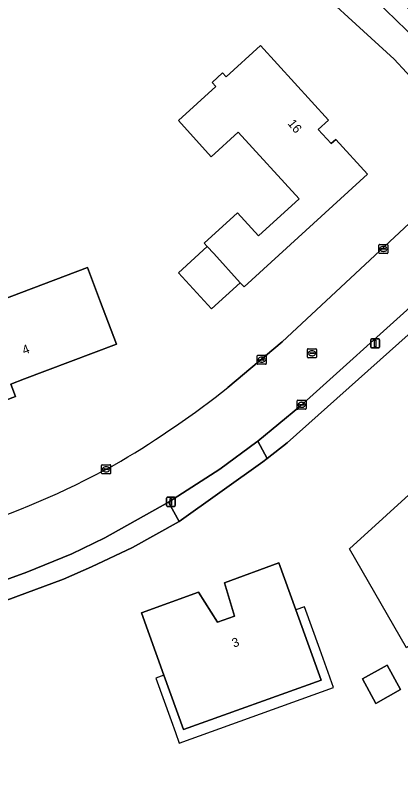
# Model space of a CAD drawing. Extents: x 162417 to 163722, y 384268 to 385417.
# Drawn here: x 163371.1 to 163413.9, y 385142.1 to 385226.8 of the extents above; entities that cross this region are included whole.
import ezdxf

# ---------------------------------------------------------------- set-up
doc = ezdxf.new("R2010")
doc.units = 0
for name, color, linetype in [('IMGEO_Erf', 7, 'Continuous'), ('IMGEO_Fietspad_open', 7, 'Continuous'), ('IMGEO_Groenvoorziening', 7, 'Continuous'), ('IMGEO_Kolk', 7, 'Continuous'), ('IMGEO_Lichtmast', 7, 'Continuous'), ('IMGEO_Pand', 7, 'Continuous'), ('IMGEO_Pand_nummerreeks', 7, 'Continuous'), ('IMGEO_Pand_overbouw', 7, 'Continuous'), ('IMGEO_Pand_vergunning_verleend', 7, 'Continuous'), ('IMGEO_Rijbaan_lokaal_gesloten', 7, 'Continuous'), ('IMGEO_Rioolput', 7, 'Continuous'), ('IMGEO_Voetpad_open', 7, 'Continuous')]:
    doc.layers.add(name, color=color, linetype=linetype)

msp = doc.modelspace()

# ---------------------------------------------------------------- linework, layer by layer
at = {"layer": 'IMGEO_Erf'}
for points in [[(163394.726, 385185.434), (163400.757, 385190.511), (163420.795, 385209.205), (163422.928, 385211.112), (163414.526, 385220.382), (163413.183, 385221.864), (163401.687, 385232.409)], [(163417.147, 385193.417), (163401.29, 385179.305), (163399.075, 385177.547), (163398.617, 385177.184), (163389.311, 385170.552), (163384.15, 385167.66), (163379.606, 385165.534), (163376.476, 385164.166), (163360.585, 385158.293), (163356.573, 385156.692), (163346.631, 385152.968), (163345.226, 385152.441), (163322.944, 385144.218), (163317.169, 385142.12)]]:
    msp.add_lwpolyline(points, dxfattribs=at)
for points in [[(163392.426, 385201.079), (163392.088, 385201.45), (163395.781, 385204.819), (163398.11, 385202.265), (163402.635, 385206.393), (163395.852, 385213.768), (163392.871, 385211.048), (163389.252, 385215.074), (163393.397, 385218.854), (163392.992, 385219.297), (163394.145, 385220.346), (163394.548, 385219.902), (163398.36, 385223.379), (163405.896, 385215.12), (163404.754, 385214.078), (163406.188, 385212.506), (163406.69, 385212.964), (163410.218, 385209.096), (163396.516, 385196.596), (163396.087, 385197.066), (163392.904, 385194.162), (163389.243, 385198.175)], [(163379.147, 385198.748), (163380.595, 385194.919), (163382.363, 385190.242), (163372.149, 385186.379), (163370.625, 385185.803), (163371.145, 385184.425), (163364.7, 385181.987), (163362.932, 385186.664), (163360.962, 385191.873)], [(163387.631, 385153.502), (163385.147, 385160.42), (163391.474, 385162.705), (163393.569, 385159.371), (163395.454, 385160.066), (163394.363, 385163.77), (163400.387, 385165.991), (163402.27, 385160.748), (163405.072, 385152.945), (163389.8, 385147.462)], [(163412.393, 385154.607), (163413.894, 385151.904), (163411.148, 385150.378), (163409.646, 385153.081)]]:
    msp.add_lwpolyline(points, close=True, dxfattribs=at)
for centre, radius, start, end in [((163326.817, 385271.348), 109.512, 300.77879, 308.32385), ((163335.428, 385261.932), 97.05, 288.58338, 299.25587)]:
    msp.add_arc(centre, radius, start, end, dxfattribs=at)
at = {"layer": 'IMGEO_Fietspad_open'}
msp.add_arc((163299.088, 385109.656), 165.084, 41.6612, 46.68774, dxfattribs=at)
at = {"layer": 'IMGEO_Groenvoorziening'}
for points in [[(163404.493, 385234.62), (163402.506, 385236.206), (163397.756, 385235.453), (163401.687, 385232.409), (163413.183, 385221.864), (163414.526, 385220.382), (163422.928, 385211.112), (163425.17, 385213.131), (163420.278, 385218.981), (163414.552, 385225.097), (163407.672, 385231.793)], [(163417.147, 385193.417), (163415.688, 385195.035), (163402.705, 385183.33), (163398.036, 385179.474), (163399.075, 385177.547), (163401.29, 385179.305)], [(163379.606, 385165.534), (163384.15, 385167.66), (163389.311, 385170.552), (163388.117, 385172.709), (163381.059, 385168.736), (163377.407, 385166.96), (163372.422, 385164.956), (163360.816, 385160.723), (163360.19, 385159.391), (163360.585, 385158.293), (163376.476, 385164.166)]]:
    msp.add_lwpolyline(points, close=True, dxfattribs=at)
at = {"layer": 'IMGEO_Kolk'}
for p, q in [((163411.485, 385200.395), (163411.485, 385201.247)), ((163411.56, 385201.321), (163412.412, 385201.321)), ((163411.744, 385200.815), (163411.744, 385200.827)), ((163411.787, 385200.864), (163412.185, 385200.864)), ((163411.973, 385201.101), (163411.998, 385201.101)), ((163412.228, 385200.827), (163412.228, 385200.815)), ((163412.486, 385201.247), (163412.486, 385200.395)), ((163412.412, 385200.321), (163411.56, 385200.321)), ((163412.182, 385200.778), (163411.784, 385200.778)), ((163411.996, 385200.541), (163411.971, 385200.541)), ((163398.056, 385189.016), (163398.908, 385189.016)), ((163397.981, 385188.09), (163397.981, 385188.942)), ((163398.24, 385188.51), (163398.24, 385188.522)), ((163398.678, 385188.473), (163398.28, 385188.473)), ((163398.283, 385188.559), (163398.681, 385188.559)), ((163398.492, 385188.236), (163398.467, 385188.236)), ((163398.469, 385188.796), (163398.494, 385188.796)), ((163398.724, 385188.522), (163398.724, 385188.51)), ((163398.982, 385188.942), (163398.982, 385188.09)), ((163398.908, 385188.016), (163398.056, 385188.016)), ((163402.404, 385183.087), (163402.404, 385183.939)), ((163402.479, 385184.013), (163403.331, 385184.013)), ((163403.405, 385183.939), (163403.405, 385183.087)), ((163402.663, 385183.507), (163402.663, 385183.519)), ((163403.101, 385183.47), (163402.703, 385183.47)), ((163402.706, 385183.556), (163403.104, 385183.556)), ((163402.915, 385183.233), (163402.89, 385183.233)), ((163402.892, 385183.793), (163402.917, 385183.793)), ((163403.147, 385183.519), (163403.147, 385183.507)), ((163403.331, 385183.013), (163402.479, 385183.013)), ((163380.717, 385175.936), (163380.717, 385176.788)), ((163380.792, 385176.862), (163381.644, 385176.862)), ((163380.976, 385176.356), (163380.976, 385176.368)), ((163381.414, 385176.319), (163381.016, 385176.319)), ((163381.019, 385176.405), (163381.417, 385176.405)), ((163381.205, 385176.642), (163381.23, 385176.642)), ((163381.46, 385176.368), (163381.46, 385176.356)), ((163381.718, 385176.788), (163381.718, 385175.936)), ((163381.644, 385175.862), (163380.792, 385175.862)), ((163381.228, 385176.082), (163381.203, 385176.082))]:
    msp.add_line(p, q, dxfattribs=at)
for points in [[(163411.485, 385200.395), (163411.485, 385201.247)], [(163411.56, 385201.321), (163412.412, 385201.321)], [(163412.486, 385201.247), (163412.486, 385200.395)], [(163412.412, 385200.321), (163411.56, 385200.321)], [(163398.056, 385189.016), (163398.908, 385189.016)], [(163397.981, 385188.09), (163397.981, 385188.942)], [(163398.982, 385188.942), (163398.982, 385188.09)], [(163398.908, 385188.016), (163398.056, 385188.016)], [(163402.404, 385183.087), (163402.404, 385183.939)], [(163402.479, 385184.013), (163403.331, 385184.013)], [(163403.405, 385183.939), (163403.405, 385183.087)], [(163403.331, 385183.013), (163402.479, 385183.013)], [(163380.717, 385175.936), (163380.717, 385176.788)], [(163380.792, 385176.862), (163381.644, 385176.862)], [(163381.718, 385176.788), (163381.718, 385175.936)], [(163381.644, 385175.862), (163380.792, 385175.862)]]:
    msp.add_lwpolyline(points, dxfattribs=at)
for centre, radius, start, end in [((163411.562, 385201.245), 0.0765, 91.55205, 178.44795), ((163411.562, 385201.245), 0.0765, 91.55205, 178.44795), ((163411.784, 385200.824), 0.0403, 85.87752, 175.75265), ((163411.781, 385200.814), 0.0366, 178.93798, 274.71019), ((163412.185, 385200.821), 0.043, 264.86636, 352.45326), ((163412.189, 385200.826), 0.0386, 1.73085, 96.63898), ((163412.41, 385201.245), 0.0765, 1.55205, 88.44795), ((163412.41, 385201.245), 0.0765, 1.55205, 88.44795), ((163411.562, 385200.397), 0.0765, 181.55205, 268.44795), ((163411.562, 385200.397), 0.0765, 181.55205, 268.44795), ((163412.41, 385200.397), 0.0765, 271.55205, 358.44795), ((163412.41, 385200.397), 0.0765, 271.55205, 358.44795), ((163398.058, 385188.94), 0.0765, 91.55205, 178.44795), ((163398.058, 385188.94), 0.0765, 91.55205, 178.44795), ((163398.906, 385188.94), 0.0765, 1.55205, 88.44795), ((163398.906, 385188.94), 0.0765, 1.55205, 88.44795), ((163398.28, 385188.519), 0.0403, 85.87752, 175.75265), ((163398.277, 385188.509), 0.0366, 178.93798, 274.71019), ((163398.681, 385188.516), 0.043, 264.86636, 352.45326), ((163398.685, 385188.521), 0.0386, 1.73085, 96.63898), ((163398.058, 385188.092), 0.0765, 181.55205, 268.44795), ((163398.058, 385188.092), 0.0765, 181.55205, 268.44795), ((163398.906, 385188.092), 0.0765, 271.55205, 358.44795), ((163398.906, 385188.092), 0.0765, 271.55205, 358.44795), ((163402.481, 385183.937), 0.0765, 91.55205, 178.44795), ((163402.481, 385183.937), 0.0765, 91.55205, 178.44795), ((163403.329, 385183.937), 0.0765, 1.55205, 88.44795), ((163403.329, 385183.937), 0.0765, 1.55205, 88.44795), ((163402.481, 385183.089), 0.0765, 181.55205, 268.44795), ((163402.481, 385183.089), 0.0765, 181.55205, 268.44795), ((163402.703, 385183.516), 0.0403, 85.87752, 175.75265), ((163402.7, 385183.506), 0.0366, 178.93798, 274.71019), ((163403.104, 385183.513), 0.043, 264.86636, 352.45326), ((163403.108, 385183.518), 0.0386, 1.73085, 96.63898), ((163403.329, 385183.089), 0.0765, 271.55205, 358.44795), ((163403.329, 385183.089), 0.0765, 271.55205, 358.44795), ((163380.794, 385176.786), 0.0765, 91.55205, 178.44795), ((163380.794, 385176.786), 0.0765, 91.55205, 178.44795), ((163381.016, 385176.365), 0.0403, 85.87752, 175.75265), ((163381.013, 385176.355), 0.0366, 178.93798, 274.71019), ((163381.417, 385176.362), 0.043, 264.86636, 352.45326), ((163381.421, 385176.367), 0.0386, 1.73085, 96.63898), ((163381.642, 385176.786), 0.0765, 1.55205, 88.44795), ((163381.642, 385176.786), 0.0765, 1.55205, 88.44795), ((163380.794, 385175.938), 0.0765, 181.55205, 268.44795), ((163380.794, 385175.938), 0.0765, 181.55205, 268.44795), ((163381.642, 385175.938), 0.0765, 271.55205, 358.44795), ((163381.642, 385175.938), 0.0765, 271.55205, 358.44795)]:
    msp.add_arc(centre, radius, start, end, dxfattribs=at)
for centre, major_axis, ratio, start_param, end_param in [((163411.972, 385200.821), (-0.387, 0.002), 0.722429, 4.712389, 7.853982), ((163411.997, 385200.821), (-0.39, 0.002), 0.717154, 1.570796, 4.712389), ((163398.468, 385188.516), (-0.387, 0.002), 0.722429, 4.712389, 7.853982), ((163398.493, 385188.516), (-0.39, 0.002), 0.717154, 1.570796, 4.712389), ((163402.891, 385183.513), (-0.387, 0.002), 0.722429, 4.712389, 7.853982), ((163402.916, 385183.513), (-0.39, 0.002), 0.717154, 1.570796, 4.712389), ((163381.204, 385176.362), (-0.387, 0.002), 0.722429, 4.712389, 7.853982), ((163381.229, 385176.362), (-0.39, 0.002), 0.717154, 1.570796, 4.712389)]:
    msp.add_ellipse(centre, major_axis=major_axis, ratio=ratio, start_param=start_param, end_param=end_param, dxfattribs=at)
at = {"layer": 'IMGEO_Lichtmast'}
for p, q in [((163410.57, 385189.929), (163410.57, 385190.729)), ((163410.57, 385190.729), (163410.57, 385189.929)), ((163410.67, 385190.829), (163411.46, 385190.829)), ((163411.46, 385190.829), (163410.67, 385190.829)), ((163411.56, 385190.729), (163411.56, 385189.929)), ((163411.56, 385189.929), (163411.56, 385190.729)), ((163411.46, 385189.829), (163410.67, 385189.829)), ((163410.67, 385189.829), (163411.46, 385189.829)), ((163387.903, 385172.344), (163387.903, 385173.144)), ((163387.903, 385173.144), (163387.903, 385172.344)), ((163388.003, 385173.244), (163388.793, 385173.244)), ((163388.793, 385173.244), (163388.003, 385173.244)), ((163388.893, 385173.144), (163388.893, 385172.344)), ((163388.893, 385172.344), (163388.893, 385173.144)), ((163388.793, 385172.244), (163388.003, 385172.244)), ((163388.003, 385172.244), (163388.793, 385172.244))]:
    msp.add_line(p, q, dxfattribs=at)
for points in [[(163410.99, 385190.704), (163411.14, 385190.704), (163411.14, 385189.954), (163410.99, 385189.954), (163410.99, 385190.704)], [(163388.323, 385173.119), (163388.473, 385173.119), (163388.473, 385172.369), (163388.323, 385172.369), (163388.323, 385173.119)]]:
    msp.add_lwpolyline(points, dxfattribs=at)
for centre, start, end in [((163410.67, 385190.729), 90, 180), ((163410.67, 385190.729), 90, 180), ((163411.46, 385190.729), 0, 90), ((163411.46, 385190.729), 360, 90), ((163410.67, 385189.929), 180, 270), ((163410.67, 385189.929), 180, 270), ((163411.46, 385189.929), 270, 0), ((163411.46, 385189.929), 270, 0), ((163388.003, 385173.144), 90, 180), ((163388.003, 385173.144), 90, 180), ((163388.793, 385173.144), 0, 90), ((163388.793, 385173.144), 360, 90), ((163388.003, 385172.344), 180, 270), ((163388.003, 385172.344), 180, 270), ((163388.793, 385172.344), 270, 0), ((163388.793, 385172.344), 270, 0)]:
    msp.add_arc(centre, 0.1, start, end, dxfattribs=at)
at = {"layer": 'IMGEO_Pand'}
for points in [[(163395.781, 385204.819), (163392.088, 385201.45), (163392.426, 385201.079), (163393.147, 385200.29), (163396.087, 385197.066), (163396.516, 385196.596), (163410.218, 385209.096), (163406.69, 385212.964), (163406.188, 385212.506), (163404.754, 385214.078), (163405.896, 385215.12), (163398.36, 385223.379), (163394.548, 385219.902), (163394.145, 385220.346), (163392.992, 385219.297), (163393.397, 385218.854), (163389.252, 385215.074), (163392.871, 385211.048), (163395.852, 385213.768), (163402.635, 385206.393), (163398.11, 385202.265)], [(163393.147, 385200.29), (163392.426, 385201.079), (163389.243, 385198.175), (163392.904, 385194.162), (163396.087, 385197.066)], [(163362.932, 385186.664), (163364.7, 385181.987), (163371.145, 385184.425), (163370.625, 385185.803), (163372.149, 385186.379), (163382.363, 385190.242), (163380.595, 385194.919), (163379.147, 385198.748), (163360.962, 385191.873)], [(163402.27, 385160.748), (163400.387, 385165.991), (163394.363, 385163.77), (163395.454, 385160.066), (163393.569, 385159.371), (163391.474, 385162.705), (163385.147, 385160.42), (163387.631, 385153.502), (163389.8, 385147.462), (163405.072, 385152.945)], [(163409.646, 385153.081), (163411.148, 385150.378), (163413.894, 385151.904), (163412.393, 385154.607)]]:
    msp.add_lwpolyline(points, close=True, dxfattribs=at)
at = {"layer": 'IMGEO_Pand_overbouw'}
msp.add_lwpolyline([(163406.442, 385152.123), (163406.063, 385153.18), (163406.024, 385153.287), (163404.912, 385156.385), (163403.223, 385161.09), (163402.27, 385160.748), (163405.072, 385152.945), (163389.8, 385147.462), (163387.631, 385153.502), (163386.729, 385153.178), (163388.419, 385148.473), (163388.898, 385147.138), (163389.315, 385145.974)], close=True, dxfattribs=at)
at = {"layer": 'IMGEO_Pand_vergunning_verleend'}
msp.add_lwpolyline([(163408.206, 385167.531), (163420.947, 385179.092), (163431.047, 385167.961), (163425.618, 385163.013), (163423.004, 385165.88), (163420.222, 385163.344), (163421.035, 385162.452), (163414.544, 385156.536)], close=True, dxfattribs=at)
at = {"layer": 'IMGEO_Rijbaan_lokaal_gesloten'}
for points in [[(163425.429, 385213.349), (163425.17, 385213.131), (163422.928, 385211.112), (163420.795, 385209.205), (163400.757, 385190.511), (163394.726, 385185.434)], [(163344.391, 385154.744), (163345.801, 385155.254), (163355.015, 385158.609), (163355.842, 385158.91), (163359.838, 385160.367), (163360.816, 385160.723), (163372.422, 385164.956), (163377.407, 385166.96), (163381.059, 385168.736), (163388.117, 385172.709), (163393.834, 385176.38), (163397.944, 385179.398), (163398.036, 385179.474), (163402.705, 385183.33), (163415.688, 385195.035)]]:
    msp.add_lwpolyline(points, dxfattribs=at)
for centre, radius, start, end in [((163326.817, 385271.348), 109.512, 300.77879, 308.32385), ((163335.428, 385261.932), 97.05, 288.58338, 299.25587)]:
    msp.add_arc(centre, radius, start, end, dxfattribs=at)
at = {"layer": 'IMGEO_Rioolput'}
for p, q in [((163403.55, 385188.812), (163403.55, 385189.664)), ((163403.625, 385189.738), (163404.477, 385189.738)), ((163403.809, 385189.232), (163403.809, 385189.244)), ((163404.247, 385189.195), (163403.849, 385189.195)), ((163403.852, 385189.281), (163404.25, 385189.281)), ((163404.061, 385188.958), (163404.036, 385188.958)), ((163404.038, 385189.518), (163404.063, 385189.518)), ((163404.293, 385189.244), (163404.293, 385189.232)), ((163404.551, 385189.664), (163404.551, 385188.812)), ((163404.477, 385188.738), (163403.625, 385188.738))]:
    msp.add_line(p, q, dxfattribs=at)
for points in [[(163403.55, 385188.812), (163403.55, 385189.664)], [(163403.625, 385189.738), (163404.477, 385189.738)], [(163404.551, 385189.664), (163404.551, 385188.812)], [(163404.477, 385188.738), (163403.625, 385188.738)]]:
    msp.add_lwpolyline(points, dxfattribs=at)
for centre, radius, start, end in [((163403.627, 385189.662), 0.0765, 91.55205, 178.44795), ((163403.627, 385189.662), 0.0765, 91.55205, 178.44795), ((163403.849, 385189.241), 0.0403, 85.87752, 175.75265), ((163403.846, 385189.231), 0.0366, 178.93798, 274.71019), ((163404.25, 385189.238), 0.043, 264.86636, 352.45326), ((163404.254, 385189.243), 0.0386, 1.73085, 96.63898), ((163404.475, 385189.662), 0.0765, 1.55205, 88.44795), ((163404.475, 385189.662), 0.0765, 1.55205, 88.44795), ((163403.627, 385188.814), 0.0765, 181.55205, 268.44795), ((163403.627, 385188.814), 0.0765, 181.55205, 268.44795), ((163404.475, 385188.814), 0.0765, 271.55205, 358.44795), ((163404.475, 385188.814), 0.0765, 271.55205, 358.44795)]:
    msp.add_arc(centre, radius, start, end, dxfattribs=at)
for centre, major_axis, ratio, start_param, end_param in [((163404.037, 385189.238), (-0.387, 0.002), 0.722429, 4.712389, 7.853982), ((163404.062, 385189.238), (-0.39, 0.002), 0.717154, 1.570796, 4.712389)]:
    msp.add_ellipse(centre, major_axis=major_axis, ratio=ratio, start_param=start_param, end_param=end_param, dxfattribs=at)
at = {"layer": 'IMGEO_Voetpad_open'}
msp.add_lwpolyline([(163319.476, 385295.039), (163326.196, 385290.64), (163340.737, 385281.127), (163341.545, 385280.598), (163341.574, 385280.579), (163342.019, 385280.288), (163342.574, 385279.916), (163342.746, 385279.801), (163367.73, 385262.409), (163371.488, 385259.733), (163371.765, 385259.528), (163384.96, 385249.759), (163392.845, 385243.921), (163402.506, 385236.206), (163404.493, 385234.62), (163407.672, 385231.793), (163414.552, 385225.097), (163420.278, 385218.981), (163425.17, 385213.131), (163425.429, 385213.349)], dxfattribs=at)
msp.add_lwpolyline([(163398.617, 385177.184), (163399.075, 385177.547), (163398.036, 385179.474), (163397.944, 385179.398), (163393.834, 385176.38), (163388.117, 385172.709), (163389.311, 385170.552)], close=True, dxfattribs=at)
msp.add_arc((163299.088, 385109.656), 165.084, 41.6612, 46.68774, dxfattribs=at)

# ---------------------------------------------------------------- texts
at = {"layer": 'IMGEO_Pand_nummerreeks'}
for s, rotation, p in [('16', 309.70004, (163401.296, 385214.708)), ('4', 20.71529, (163372.122, 385189.063)), ('3', 20.23687, (163395.388, 385156.547))]:
    msp.add_text(s, height=1, rotation=rotation, dxfattribs=at).set_placement(p)

doc.saveas('drawing.dxf')
